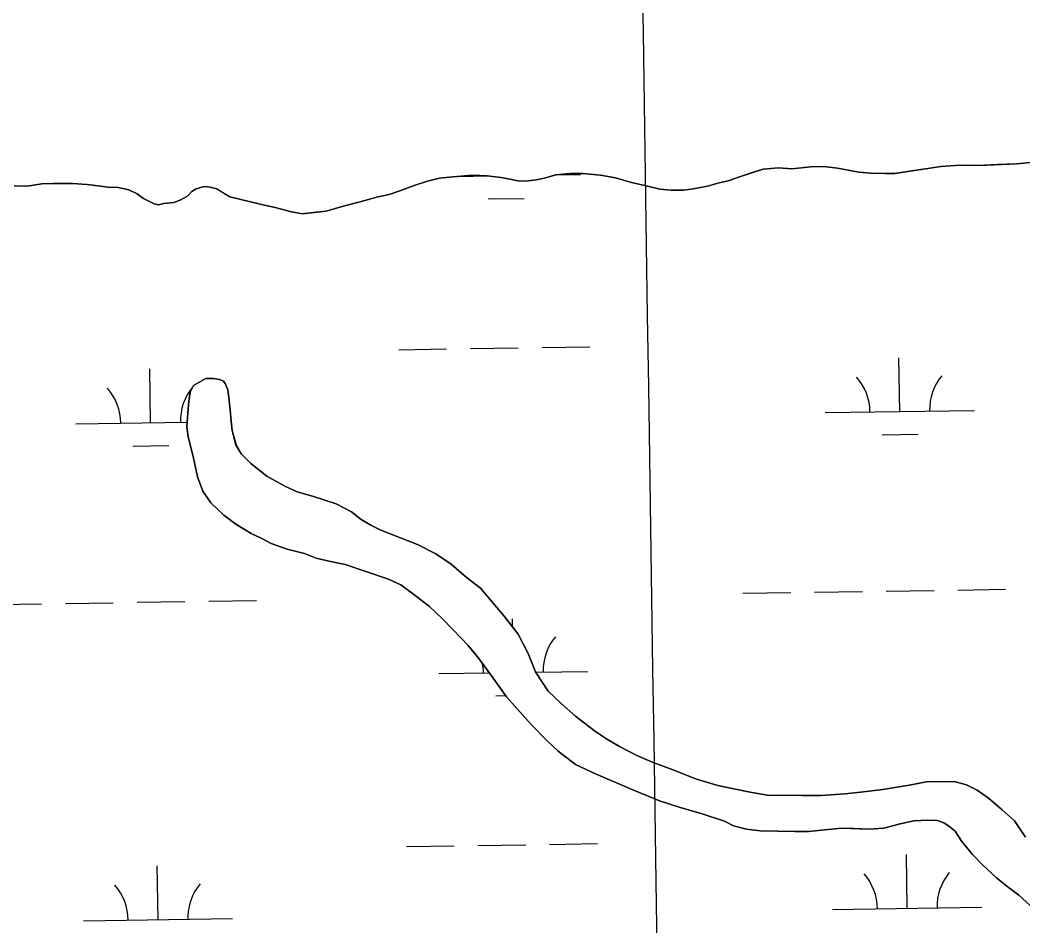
# Model space of a CAD drawing. Extents: x 3807117 to 3845308, y 337856 to 363736.
# Drawn here: x 3831918 to 3832590, y 359474 to 360081 of the extents above; entities that cross this region are included whole.
import ezdxf

# ---------------------------------------------------------------- set-up
doc = ezdxf.new("R2010")
doc.units = 0
for name, color, linetype in [('V-GRID-MAJR', 7, 'Continuous'), ('V-TOPO-SHOR', 7, 'Continuous'), ('V-WETL-SWMP', 7, 'Continuous')]:
    doc.layers.add(name, color=color, linetype=linetype)

msp = doc.modelspace()

# ---------------------------------------------------------------- linework, layer by layer
at = {"layer": 'V-GRID-MAJR'}
msp.add_spline([(3832584.656, 343599.314), (3832493.028, 349656.333), (3832401.352, 355716.436), (3832309.677, 361776.538), (3832309.63, 361779.62200000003)], degree=3, dxfattribs=at)
at = {"layer": 'V-TOPO-SHOR'}
for points in [[(3832599.291, 359985.859), (3832585.85, 359984.52), (3832572.796, 359983.977), (3832559.7430000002, 359983.435), (3832547.866, 359983.695), (3832534.818, 359982.757), (3832526.127, 359981.471), (3832515.461, 359979.767), (3832504.002, 359978.052), (3832497.6720000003, 359977.983), (3832487.774, 359978.265), (3832479.85, 359978.968), (3832473.901, 359980.086), (3832465.573, 359981.575), (3832456.46, 359982.66000000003), (3832447.754, 359982.56), (3832435.103, 359981.231), (3832425.994, 359981.919), (3832415.715, 359981.012), (3832409.407, 359978.962), (3832400.7320000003, 359976.092), (3832392.454, 359973.229), (3832385.347, 359971.564), (3832378.644, 359969.51), (3832369.164, 359967.821), (3832362.446, 359966.952), (3832354.136, 359966.858), (3832346.609, 359967.565), (3832337.481, 359969.836), (3832327.561, 359972.099), (3832316.842, 359975.142), (3832306.9250000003, 359977.01), (3832295.043, 359978.063), (3832286.3370000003, 359977.962), (3832276.848, 359977.063), (3832269.352, 359975.001), (3832263.825, 359973.752), (3832256.7120000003, 359972.879), (3832251.5640000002, 359973.215), (3832246.4050000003, 359974.346), (3832240.062, 359975.462), (3832230.946, 359976.545), (3832221.048, 359976.828), (3832207.998, 359975.89), (3832198.907, 359974.995), (3832191.014, 359972.92600000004), (3832181.946, 359970.055), (3832172.488, 359966.385), (3832165.394, 359963.929), (3832156.704, 359962.248), (3832148.4220000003, 359959.78), (3832133.822, 359956.053), (3832123.1720000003, 359952.766), (3832114.477, 359951.877), (3832106.967, 359951), (3832099.035, 359952.493), (3832089.903, 359955.16000000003), (3832078.796, 359957.409), (3832058.556, 359962.324), (3832052.181, 359966.211), (3832049.788, 359967.765), (3832045.4220000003, 359968.904), (3832041.8570000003, 359969.25800000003), (3832039.487, 359968.836), (3832035.543, 359967.604), (3832033.185, 359965.996), (3832030.447, 359963.192), (3832025.731, 359960.37), (3832021, 359958.734), (3832014.282, 359957.865), (3832010.7290000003, 359957.034), (3832007.95, 359957.794), (3832000.788, 359961.275), (3831996.399, 359964.39), (3831990.827, 359967.098), (3831983.687, 359968.601)], [(3831983.687, 359968.601), (3831976.955, 359968.92), (3831968.632, 359970.012), (3831963.082, 359970.741), (3831953.18, 359971.42100000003), (3831940.122, 359971.27400000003), (3831932.606, 359971.188), (3831922.731, 359969.494), (3831914.02, 359969.791)], [(3832164.761, 359706.441), (3832135.833, 359716.375), (3832125.943, 359718.237), (3832116.4450000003, 359720.498), (3832108.515, 359723.566), (3832097.034, 359726.59500000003), (3832086.333, 359730.42100000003), (3832079.583, 359733.896), (3832072.8370000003, 359736.978), (3832062.504, 359743.178), (3832054.54, 359749.401), (3832045.762, 359757.591), (3832040.542, 359765.427), (3832036.884, 359774.86), (3832033.964, 359788.641), (3832030.6580000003, 359801.632), (3832029.794, 359808.333), (3832030.4760000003, 359817.813), (3832031.174, 359825.71400000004), (3832031.897, 359831.645), (3832034.218, 359836.01300000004), (3832042.45, 359840.843), (3832047.583, 359840.902), (3832051.537, 359840.156), (3832054.315, 359839.003), (3832055.517, 359837.439), (3832057.145, 359833.115), (3832057.991, 359827.993), (3832058.875, 359819.713), (3832059.355, 359812.22000000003), (3832060.215, 359805.914), (3832062.691, 359796.467), (3832066.3140000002, 359790.193), (3832072.699, 359783.949), (3832083.4560000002, 359775.386), (3832095.77, 359768.42100000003), (3832103.704, 359764.958), (3832114.001, 359761.917), (3832129.847, 359756.965), (3832140.171, 359751.556), (3832146.544, 359746.49700000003), (3832152.903, 359742.62), (3832159.653, 359739.145), (3832169.961, 359735.313), (3832184.236, 359729.554), (3832196.542, 359723.38), (3832206.884, 359716.392), (3832216.85, 359707.819), (3832226.4080000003, 359700.428), (3832232.409, 359693.391), (3832242.409, 359681.662), (3832251.625, 359669.529), (3832258.4820000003, 359656.582), (3832263.358, 359644.398), (3832266.971, 359638.914), (3832271.792, 359631.469), (3832280.569, 359623.279), (3832290.14, 359614.702), (3832302.88, 359604.979), (3832310.839, 359599.543), (3832319.58, 359594.509), (3832331.096, 359588.324), (3832342.202, 359583.71400000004), (3832354.883, 359579.12), (3832371.142, 359572.596), (3832385.4, 359568.414), (3832396.083, 359566.167), (3832407.16, 359563.924), (3832419.8170000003, 359561.69800000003), (3832432.842, 359561.846), (3832441.923, 359561.555), (3832454.5530000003, 359561.696), (3832470.7260000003, 359562.67100000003), (3832482.949, 359563.992), (3832495.955, 359565.718), (3832514.869, 359568.696), (3832525.109, 359570.78500000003), (3832534.186, 359570.887), (3832543.6580000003, 359570.994), (3832551.972, 359568.721), (3832559.1180000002, 359565.249), (3832566.679, 359559.81), (3832575.846, 359552.017), (3832584.218, 359544.614), (3832591.448, 359533.643)], [(3832594.728, 359487.89), (3832587.151, 359494.911), (3832579.983, 359500.354), (3832572.018, 359506.58), (3832562.841, 359515.161), (3832556.052, 359522.188), (3832548.849, 359530.792), (3832544.4280000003, 359537.847), (3832540.0470000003, 359541.349), (3832536.866, 359543.287), (3832532.506, 359544.816), (3832526.186, 359545.14), (3832516.72, 359544.63800000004), (3832507.664, 359542.56200000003), (3832496.644, 359539.674), (3832486.7830000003, 359539.166), (3832476.5160000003, 359539.447), (3832468.224, 359539.748), (3832454.8170000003, 359538.41000000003), (3832446.142, 359537.52400000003), (3832437.065, 359537.419), (3832425.615, 359537.685), (3832413.769, 359537.945), (3832404.6780000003, 359539.027), (3832395.97, 359541.298), (3832390.015, 359544.38800000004), (3832374.958, 359549.349), (3832359.512, 359553.91000000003), (3832346.437, 359558.106), (3832330.18, 359564.631), (3832317.489, 359570.01300000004), (3832303.6010000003, 359576.17100000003), (3832290.111, 359582.336), (3832278.562, 359591.284), (3832270.585, 359598.691), (3832260.6010000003, 359608.841), (3832252.606, 359617.832), (3832243.81, 359627.599), (3832234.985, 359640.13), (3832225.359, 359653.442), (3832218.159, 359662.044), (3832208.171, 359672.58900000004), (3832200.583, 359680.398), (3832192.204, 359688.199), (3832182.646, 359695.59), (3832173.094, 359702.586), (3832164.761, 359706.441)]]:
    msp.add_lwpolyline(points, dxfattribs=at)
at = {"layer": 'V-WETL-SWMP'}
for p, q in [((3832559.7431294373, 359983.43398178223), (3832585.851129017, 359984.5209818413)), ((3832585.851129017, 359984.5209818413), (3832599.2911288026, 359985.8599818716)), ((3832276.848134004, 359977.06398113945), (3832286.3361338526, 359977.9629811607)), ((3832277.484640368, 359977.1242909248), (3832293.4766178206, 359977.3638859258)), ((3832286.3361338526, 359977.9629811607), (3832295.0421337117, 359978.06198118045)), ((3832295.0421337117, 359978.0619811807), (3832306.9261335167, 359977.0089812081)), ((3832400.731131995, 359976.0929814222), (3832415.7141317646, 359981.01098145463)), ((3832415.7141317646, 359981.01098145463), (3832425.9941315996, 359981.91898147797)), ((3832425.9941315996, 359981.91898147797), (3832435.104131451, 359981.23098149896)), ((3832435.104131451, 359981.23098149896), (3832447.753131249, 359982.5609815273)), ((3832447.753131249, 359982.5609815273), (3832456.459131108, 359982.6599815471)), ((3832456.459131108, 359982.6599815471), (3832465.574130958, 359981.5759815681)), ((3832465.574130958, 359981.5759815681), (3832479.850130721, 359978.9669816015)), ((3832479.850130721, 359978.9669816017), (3832487.774130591, 359978.26498161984)), ((3832487.774130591, 359978.26498161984), (3832497.6711304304, 359977.9819816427)), ((3832497.6711304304, 359977.9819816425), (3832504.0021303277, 359978.0529816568)), ((3832504.0021303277, 359978.0529816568), (3832534.8181298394, 359982.75598172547)), ((3832534.8181298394, 359982.75598172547), (3832547.86712963, 359983.69498175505)), ((3832547.86712963, 359983.69498175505), (3832559.7431294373, 359983.43398178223)), ((3831922.7301397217, 359969.4929803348), (3831932.6051395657, 359971.1879803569)), ((3831932.6051395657, 359971.1879803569), (3831953.1811392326, 359971.42098040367)), ((3831953.1811392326, 359971.42098040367), (3831963.083139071, 359970.74198042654)), ((3831963.083139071, 359970.7419804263), (3831976.9551388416, 359968.9199804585)), ((3832181.945135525, 359970.0539809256), (3832191.0151353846, 359972.9269809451)), ((3832191.0151353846, 359972.9269809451), (3832198.9071352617, 359974.99498096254)), ((3832198.9071352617, 359974.99498096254), (3832207.9991351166, 359975.888980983)), ((3832207.9991351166, 359975.888980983), (3832221.049134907, 359976.82798101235)), ((3832211.408964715, 359976.1343319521), (3832231.826889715, 359976.44023738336)), ((3832221.049134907, 359976.82798101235), (3832230.9461347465, 359976.54498103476)), ((3832230.9461347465, 359976.544981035), (3832240.061134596, 359975.4609810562)), ((3832240.061134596, 359975.4609810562), (3832246.405134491, 359974.344981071)), ((3832246.405134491, 359974.344981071), (3832251.5631344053, 359973.21598108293)), ((3832251.5631344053, 359973.21598108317), (3832256.7121343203, 359972.8789810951)), ((3832256.7121343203, 359972.8789810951), (3832263.8251342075, 359973.7509811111)), ((3832263.8251342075, 359973.7509811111), (3832269.352134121, 359975.00098112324)), ((3832269.352134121, 359975.00098112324), (3832276.848134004, 359977.06398113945)), ((3832306.9261335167, 359977.0089812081), (3832316.8411333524, 359975.1429812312)), ((3832316.8411333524, 359975.1429812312), (3832327.5611331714, 359972.0979812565)), ((3832327.5611331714, 359972.0979812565), (3832337.4811330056, 359969.8359812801)), ((3832378.6431323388, 359969.5099813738), (3832385.3481322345, 359971.56498138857)), ((3832385.3481322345, 359971.56498138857), (3832392.453132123, 359973.22898140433)), ((3832392.453132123, 359973.22898140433), (3832400.731131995, 359976.0929814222)), ((3831914.0201398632, 359969.78998031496), (3831922.7301397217, 359969.4929803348)), ((3831976.9551388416, 359968.9199804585), (3831983.687138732, 359968.599980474)), ((3831983.687138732, 359968.599980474), (3831990.8271386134, 359967.0979804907)), ((3831990.8271386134, 359967.09798049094), (3831996.3991385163, 359964.3909805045)), ((3831996.3991385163, 359964.3909805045), (3832000.7871384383, 359961.2749805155)), ((3832030.4481379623, 359963.1929805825), (3832033.186137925, 359965.9949805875)), ((3832033.186137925, 359965.9949805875), (3832035.54213789, 359967.6039805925)), ((3832035.54213789, 359967.6039805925), (3832039.486137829, 359968.8359806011)), ((3832039.486137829, 359968.8359806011), (3832041.8561377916, 359969.25898060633)), ((3832041.8561377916, 359969.25898060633), (3832045.422137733, 359968.90398061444)), ((3832045.422137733, 359968.9039806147), (3832049.78813766, 359967.76598062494)), ((3832049.78813766, 359967.76598062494), (3832058.5561375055, 359962.32398064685)), ((3832156.705135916, 359962.2479808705), (3832165.393135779, 359963.92998088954)), ((3832165.393135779, 359963.92998088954), (3832172.48913567, 359966.3849809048)), ((3832172.48913567, 359966.38498090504), (3832181.945135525, 359970.0539809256)), ((3832337.4811330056, 359969.8359812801), (3832346.6091328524, 359967.56498130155)), ((3832346.6091328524, 359967.56498130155), (3832354.1361327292, 359966.8579813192)), ((3832354.1361327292, 359966.85798131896), (3832362.446132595, 359966.9519813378)), ((3832362.446132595, 359966.9519813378), (3832369.1641324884, 359967.81998135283)), ((3832369.1641324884, 359967.81998135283), (3832378.6431323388, 359969.5099813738)), ((3832000.7871384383, 359961.2749805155), (3832007.950138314, 359957.7939805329)), ((3832007.950138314, 359957.7939805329), (3832010.7291382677, 359957.0339805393)), ((3832010.7291382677, 359957.0339805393), (3832014.282138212, 359957.8659805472)), ((3832014.282138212, 359957.8659805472), (3832021.0001381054, 359958.7329805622)), ((3832021.0001381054, 359958.7329805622), (3832025.730138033, 359960.3699805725)), ((3832025.730138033, 359960.3699805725), (3832030.4481379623, 359963.1929805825)), ((3832058.5561375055, 359962.32398064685), (3832078.7961371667, 359957.40898069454)), ((3832078.7961371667, 359957.4089806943), (3832089.9021369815, 359955.1599807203)), ((3832133.8211362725, 359956.0529808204), (3832148.4221360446, 359959.7799808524)), ((3832148.4221360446, 359959.77998085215), (3832156.705135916, 359962.2479808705)), ((3832231.7147399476, 359961.0058253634), (3832255.712046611, 359961.3653578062)), ((3832089.9021369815, 359955.15998072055), (3832099.0351368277, 359952.49298074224)), ((3832099.0351368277, 359952.49298074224), (3832106.967136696, 359950.9999807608)), ((3832106.967136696, 359950.9999807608), (3832123.1731364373, 359952.7659807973)), ((3832123.1731364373, 359952.76598079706), (3832133.8211362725, 359956.0529808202)), ((3832171.81169788, 359860.09612324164), (3832203.8081067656, 359860.5754998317)), ((3832219.8063112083, 359860.81518812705), (3832251.8027200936, 359861.2945647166)), ((3832267.800924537, 359861.5342530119), (3832299.7973334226, 359862.0136296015)), ((3832507.3136662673, 359818.68747007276), (3832506.77436769, 359854.68343035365)), ((3832005.46199155, 359811.16862802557), (3832004.9226929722, 359847.16458830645)), ((3832042.451137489, 359840.842980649), (3832034.2171376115, 359836.01298063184)), ((3832047.5821374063, 359840.9009806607), (3832042.451137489, 359840.842980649)), ((3832051.5381373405, 359840.15598067), (3832047.5821374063, 359840.9009806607)), ((3832054.314137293, 359839.0039806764), (3832051.5381373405, 359840.15598067)), ((3832055.5161372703, 359837.43798067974), (3832054.314137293, 359839.0039806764)), ((3832057.144137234, 359833.114980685), (3832055.5161372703, 359837.43798067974)), ((3832031.8981376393, 359831.64498062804), (3832031.175137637, 359825.714980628)), ((3832034.2171376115, 359836.01298063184), (3832031.8981376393, 359831.64498062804)), ((3832057.9911372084, 359827.9929806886), (3832057.144137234, 359833.114980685)), ((3832031.175137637, 359825.714980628), (3832030.4751376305, 359817.8129806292)), ((3832058.8751371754, 359819.7129806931), (3832057.9911372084, 359827.9929806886)), ((3832030.4751376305, 359817.8129806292), (3832029.79313762, 359808.33198063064)), ((3832059.354137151, 359812.2189806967), (3832058.8751371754, 359819.7129806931)), ((3832457.319277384, 359817.93844415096), (3832557.3080551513, 359819.43649599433)), ((3831955.4676026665, 359810.4196021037), (3832030.0236577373, 359811.53661581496)), ((3832060.215137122, 359805.9129807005), (3832059.3541371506, 359812.2189806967)), ((3832029.79313762, 359808.33198063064), (3832030.659137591, 359801.6309806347)), ((3832062.6901370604, 359796.46698070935), (3832060.215137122, 359805.9129807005)), ((3832495.5461772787, 359803.0784354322), (3832519.5434839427, 359803.43796787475)), ((3831993.694502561, 359795.55959338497), (3832017.6918092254, 359795.91912582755)), ((3832030.659137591, 359801.6309806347), (3832033.964137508, 359788.64198064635)), ((3832066.3141369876, 359790.19298071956), (3832062.6901370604, 359796.46698070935)), ((3832072.7001368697, 359783.94898073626), (3832066.3141369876, 359790.19298071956)), ((3832033.9641375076, 359788.64198064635), (3832036.883137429, 359774.8599806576)), ((3832083.455136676, 359775.38698076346), (3832072.7001368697, 359783.94898073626)), ((3832036.883137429, 359774.8599806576), (3832040.542137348, 359765.4279806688)), ((3832095.771136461, 359768.4209807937), (3832083.455136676, 359775.38698076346)), ((3832040.542137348, 359765.4279806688), (3832045.7621372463, 359757.5919806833)), ((3832103.7041363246, 359764.9589808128), (3832095.771136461, 359768.4209807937)), ((3832114.0021361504, 359761.91698083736), (3832103.7041363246, 359764.9589808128)), ((3832045.7621372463, 359757.5919806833), (3832054.539137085, 359749.40198070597)), ((3832129.847135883, 359756.964980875), (3832114.0021361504, 359761.91698083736)), ((3832140.171135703, 359751.5559809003), (3832129.847135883, 359756.964980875)), ((3832054.539137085, 359749.40198070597), (3832062.504136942, 359743.176980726)), ((3832146.5441355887, 359746.49698091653), (3832140.171135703, 359751.5559809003)), ((3832062.504136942, 359743.176980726), (3832072.837136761, 359736.97798075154)), ((3832152.9041354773, 359742.62098093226), (3832146.5441355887, 359746.49698091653)), ((3832159.65413536, 359739.1449809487), (3832152.9041354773, 359742.62098093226)), ((3832072.837136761, 359736.97798075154), (3832079.583136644, 359733.89598076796)), ((3832169.960135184, 359735.31398097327), (3832159.65413536, 359739.1449809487)), ((3832079.583136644, 359733.89598076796), (3832086.3331365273, 359730.4199807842)), ((3832086.3331365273, 359730.4199807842), (3832097.034136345, 359726.5939808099)), ((3832184.23613494, 359729.5549810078), (3832169.960135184, 359735.3139809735)), ((3832196.5421347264, 359723.3789810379), (3832184.23613494, 359729.5549810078)), ((3832097.034136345, 359726.5939808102), (3832108.5151361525, 359723.5659808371)), ((3832108.5151361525, 359723.5659808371), (3832116.4451360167, 359720.49798085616)), ((3832206.884134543, 359716.3909810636), (3832196.5421347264, 359723.3789810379)), ((3832116.4451360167, 359720.49798085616), (3832125.9441358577, 359718.23698087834)), ((3832125.9441358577, 359718.2369808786), (3832135.833135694, 359716.3759809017)), ((3832135.833135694, 359716.3759809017), (3832164.7611352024, 359706.4399809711)), ((3832216.850134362, 359707.8189810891), (3832206.884134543, 359716.3909810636)), ((3832164.7611352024, 359706.43998097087), (3832173.0941350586, 359702.5869809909)), ((3832173.0941350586, 359702.5869809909), (3832182.647134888, 359695.58998101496)), ((3832226.4071341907, 359700.4279811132), (3832216.850134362, 359707.8189810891)), ((3832182.647134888, 359695.58998101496), (3832192.2041347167, 359688.1989810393)), ((3832242.4091338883, 359681.66198115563), (3832226.4071341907, 359700.4279811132)), ((3832402.2803820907, 359697.02936525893), (3832434.2767909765, 359697.5087418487)), ((3832450.2749954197, 359697.7484301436), (3832482.2714043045, 359698.22780673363)), ((3832498.2696087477, 359698.46749502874), (3832530.2660176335, 359698.94687161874)), ((3832546.2642220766, 359699.1865599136), (3832578.2606309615, 359699.6659365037)), ((3831900.4287073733, 359689.51052321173), (3831932.4251162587, 359689.9898998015)), ((3831948.423320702, 359690.2295880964), (3831980.419729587, 359690.7089646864)), ((3831996.4179340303, 359690.94865298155), (3832028.4143429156, 359691.42802957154)), ((3832044.412547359, 359691.6677178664), (3832076.408956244, 359692.1470944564)), ((3832192.2041347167, 359688.1989810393), (3832200.582134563, 359680.3989810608)), ((3832200.582134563, 359680.3989810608), (3832208.1701344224, 359672.5899810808)), ((3832251.6251337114, 359669.5289811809), (3832242.4091338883, 359681.66198115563)), ((3832248.011779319, 359674.2860156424), (3832247.926573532, 359679.9731512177)), ((3832208.1701344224, 359672.5899810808), (3832218.1581342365, 359662.04498110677)), ((3832258.4821335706, 359656.58098120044), (3832251.6251337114, 359669.5289811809)), ((3832218.1581342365, 359662.04498110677), (3832225.3601341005, 359653.4429811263)), ((3832263.3571334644, 359644.3989812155), (3832258.4821335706, 359656.58098120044)), ((3832225.3601341, 359653.44298112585), (3832234.984133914, 359640.1309811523)), ((3832198.4714832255, 359643.2281650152), (3832232.377748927, 359643.7361554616)), ((3832271.792133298, 359631.4689812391), (3832263.3571334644, 359644.3989812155)), ((3832263.485493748, 359644.20221790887), (3832298.460260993, 359644.7262168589)), ((3832234.984133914, 359640.1309811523), (3832243.8101337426, 359627.5989811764)), ((3832236.6983831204, 359628.3681562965), (3832243.199820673, 359628.4655621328)), ((3832280.5691331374, 359623.2789812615), (3832271.792133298, 359631.46898123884)), ((3832243.8101337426, 359627.5989811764), (3832260.6011334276, 359608.84198122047)), ((3832290.140132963, 359614.70298128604), (3832280.569133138, 359623.2789812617)), ((3832302.8811327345, 359604.97898131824), (3832290.140132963, 359614.70298128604)), ((3832260.6011334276, 359608.84198122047), (3832270.5851332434, 359598.6919812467)), ((3832310.8381325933, 359599.5429813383), (3832302.8811327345, 359604.97898131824)), ((3832270.5851332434, 359598.6919812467), (3832278.563133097, 359591.2829812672)), ((3832319.5791324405, 359594.5099813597), (3832310.8381325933, 359599.5429813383)), ((3832331.0961322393, 359588.3249813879), (3832319.5791324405, 359594.5099813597)), ((3832278.563133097, 359591.2829812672), (3832290.1121328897, 359582.3349812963)), ((3832342.20113205, 359583.71398141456), (3832331.0961322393, 359588.3249813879)), ((3832290.1121328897, 359582.3349812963), (3832303.602132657, 359576.171981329)), ((3832354.884131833, 359579.12098144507), (3832342.20113205, 359583.71398141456)), ((3832303.602132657, 359576.171981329), (3832317.488132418, 359570.0129813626)), ((3832371.1421315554, 359572.5949814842), (3832354.884131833, 359579.12098144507)), ((3832317.488132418, 359570.0129813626), (3832330.1801322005, 359564.63098139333)), ((3832385.400131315, 359568.413981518), (3832371.1421315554, 359572.5949814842)), ((3832407.161130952, 359563.92398156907), (3832385.400131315, 359568.413981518)), ((3832514.868129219, 359568.69598181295), (3832495.9551295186, 359565.717981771)), ((3832525.108129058, 359570.78498183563), (3832514.868129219, 359568.69598181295)), ((3832543.6581287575, 359570.9949818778), (3832525.108129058, 359570.78498183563)), ((3832551.973128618, 359568.7209818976), (3832543.6581287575, 359570.99498187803)), ((3832559.117128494, 359565.248981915), (3832551.973128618, 359568.7209818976)), ((3832330.1801322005, 359564.63098139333), (3832346.4381319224, 359558.10498143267)), ((3832419.817130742, 359561.6979815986), (3832407.161130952, 359563.92398156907)), ((3832432.8421305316, 359561.84598162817), (3832419.817130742, 359561.6979815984)), ((3832441.9241303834, 359561.55398164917), (3832432.8421305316, 359561.84598162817)), ((3832454.5541301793, 359561.6969816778), (3832441.9241303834, 359561.55398164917)), ((3832470.72712992, 359562.6699817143), (3832454.5541301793, 359561.69698167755)), ((3832482.948129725, 359563.9919817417), (3832470.72712992, 359562.6699817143)), ((3832495.9551295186, 359565.717981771), (3832482.948129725, 359563.9919817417)), ((3832566.67912836, 359559.80898193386), (3832559.117128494, 359565.248981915)), ((3832346.4381319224, 359558.10498143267), (3832359.512131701, 359553.9099814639)), ((3832575.8461281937, 359552.01798195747), (3832566.67912836, 359559.80898193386)), ((3832359.512131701, 359553.9099814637), (3832374.9581314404, 359549.34898150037)), ((3832374.9581314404, 359549.34898150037), (3832390.0141311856, 359544.38798153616)), ((3832584.219128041, 359544.6129819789), (3832575.8461281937, 359552.01798195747)), ((3832390.0141311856, 359544.3879815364), (3832395.9701310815, 359541.2969815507)), ((3832395.9701310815, 359541.2969815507), (3832404.6791309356, 359539.0269815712)), ((3832496.644129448, 359539.67398178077), (3832507.664129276, 359542.5619818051)), ((3832507.664129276, 359542.5619818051), (3832516.720129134, 359544.6379818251)), ((3832516.720129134, 359544.63798182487), (3832526.1871289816, 359545.1399818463)), ((3832526.1871289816, 359545.13998184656), (3832532.5071288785, 359544.8169818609)), ((3832532.5071288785, 359544.8169818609), (3832536.8661288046, 359543.28698187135)), ((3832536.8661288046, 359543.28698187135), (3832540.046128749, 359541.348981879)), ((3832540.046128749, 359541.348981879), (3832544.42812867, 359537.8469818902)), ((3832591.448127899, 359533.6419819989), (3832584.219128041, 359544.6129819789)), ((3832404.6791309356, 359539.0269815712), (3832413.770130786, 359537.9459815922)), ((3832413.770130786, 359537.9459815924), (3832437.0661304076, 359537.4199816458)), ((3832437.0661304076, 359537.4199816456), (3832446.1431302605, 359537.5229816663)), ((3832446.1431302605, 359537.5229816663), (3832468.223129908, 359539.7469817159)), ((3832468.223129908, 359539.7469817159), (3832486.782129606, 359539.1669817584)), ((3832486.782129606, 359539.1669817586), (3832496.644129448, 359539.67398178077)), ((3832544.42812867, 359537.8469818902), (3832548.850128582, 359530.7909819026)), ((3832176.795341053, 359527.45845417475), (3832208.791749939, 359527.9378307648)), ((3832224.7899543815, 359528.17751906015), (3832256.786363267, 359528.6568956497)), ((3832272.78456771, 359528.896583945), (3832304.780976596, 359529.37596053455)), ((3832548.850128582, 359530.7909819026), (3832556.052128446, 359522.18898192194)), ((3832512.2973094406, 359486.04980100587), (3832511.7580108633, 359522.04576128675)), ((3832556.052128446, 359522.18898192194), (3832562.8421283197, 359515.1609819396)), ((3832010.445634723, 359478.5309589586), (3832009.9063361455, 359514.52691923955)), ((3832562.8421283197, 359515.1609819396), (3832572.018128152, 359506.57998196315)), ((3832572.018128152, 359506.57998196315), (3832579.983128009, 359500.35498198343)), ((3832579.983128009, 359500.35498198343), (3832587.1501278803, 359494.9099820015)), ((3832587.1501278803, 359494.9099820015), (3832594.7291277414, 359487.8899820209)), ((3832462.302920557, 359485.300775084), (3832562.2916983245, 359486.79882692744)), ((3831960.4512458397, 359477.7819330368), (3832060.4400236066, 359479.27998488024))]:
    msp.add_line(p, q, dxfattribs=at)
for centre, radius, start, end in [((3832188.2383795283, 359976.2620420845), 35.246287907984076, 0.08653252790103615, 0.8069597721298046), ((3832452.069816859, 359818.33465215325), 35.246287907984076, 0.08653252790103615, 41.63019086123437), ((3832562.543290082, 359819.98978779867), 35.246287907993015, 140.0865295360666, 181.63018786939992), ((3831950.2181421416, 359810.81581010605), 35.246287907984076, 0.08653252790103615, 41.63019086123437), ((3832060.6916153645, 359812.4709457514), 35.246287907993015, 140.0865295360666, 181.63018786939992), ((3832303.695495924, 359645.27950866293), 35.246287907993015, 140.0865295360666, 181.63018786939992), ((3832193.222022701, 359643.6243730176), 35.246287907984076, 0.08653252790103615, 10.306378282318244), ((3832457.053460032, 359485.69698308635), 35.246287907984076, 0.08653252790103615, 41.63019086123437), ((3832567.526933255, 359487.35211873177), 35.246287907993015, 140.0865295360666, 181.63018786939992), ((3831955.201785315, 359478.17814103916), 35.246287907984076, 0.08653252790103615, 41.63019086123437), ((3832065.6752585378, 359479.8332766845), 35.246287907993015, 140.0865295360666, 181.63018786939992)]:
    msp.add_arc(centre, radius, start, end, dxfattribs=at)

doc.saveas('drawing.dxf')
